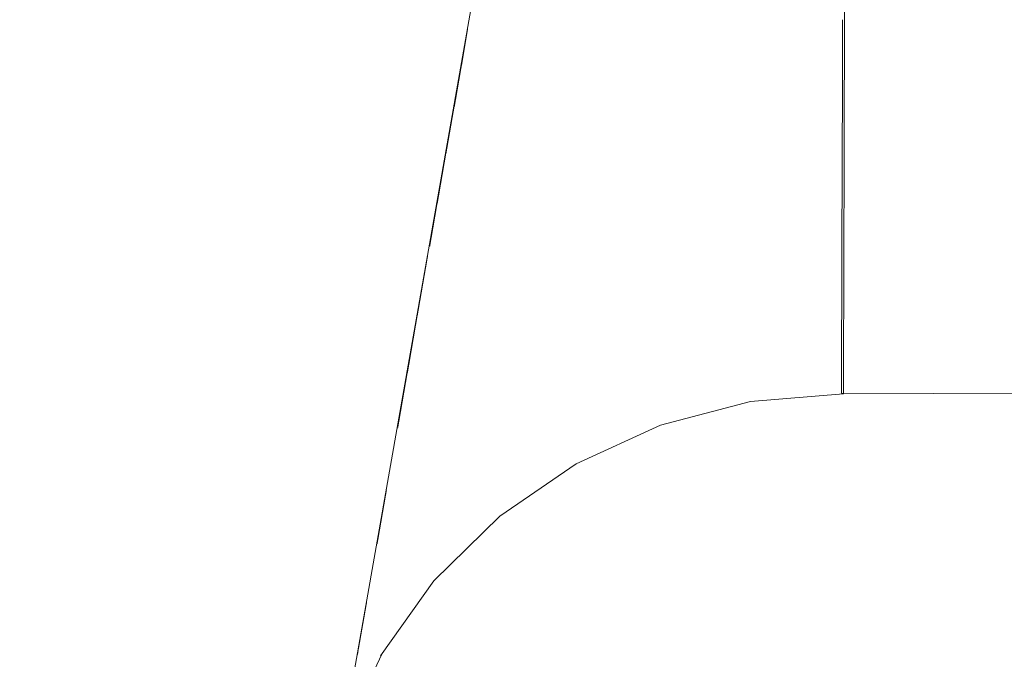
# Model space of a CAD drawing. Header units: millimetres. Extents: x -30280 to 309309, y -17460 to 4378.
# Tile 431 of 656: x 147977 to 148009, y -14528 to -14507. Entities that reach past the tile are written whole.
import ezdxf

# ---------------------------------------------------------------- set-up
doc = ezdxf.new("R2010")
doc.units = ezdxf.units.MM
doc.header["$MEASUREMENT"] = 0
doc.linetypes.add('Wipeout_Contour', pattern=[1000, 0, -1000])
doc.layers.add('P1_PLANTA PRIMERA_4_Nuevo_08_E_Envans secs', color=7, linetype='Continuous')
doc.layers.add('P1_PLANTA PRIMERA_4_Nuevo_09_EI_Mobiliari general', color=7, linetype='Continuous')
doc.layers.add('P1_PLANTA PRIMERA_4_Nuevo_09_EI_Mobiliari general_Pluma_Nº__1', color=7, linetype='Continuous', lineweight=5)

msp = doc.modelspace()

# ---------------------------------------------------------------- wipeouts: each hides what was drawn before it
at = {"color": 254, "linetype": 'Wipeout_Contour', "lineweight": 0, "ltscale": 594706.951211}
msp.add_wipeout([(147984.148, -14494.733), (147909.153, -14920.052), (147910.563, -14920.052), (147985.516, -14494.974)], dxfattribs=at).dxf.layer = 'P1_PLANTA PRIMERA_4_Nuevo_09_EI_Mobiliari general'
at = {"color": 254, "linetype": 'Wipeout_Contour', "lineweight": 0, "ltscale": 446104.175342}
msp.add_wipeout([(147991.431, -14507.497), (147991.227, -14508.653), (147992.871, -14507.902)], dxfattribs=at).dxf.layer = 'P1_PLANTA PRIMERA_4_Nuevo_09_EI_Mobiliari general'
at = {"color": 254, "linetype": 'Wipeout_Contour', "lineweight": 0, "ltscale": 594802.183772}
msp.add_wipeout([(147990.147, -14514.783), (147989.809, -14516.699), (147990.994, -14515.884), (147990.302, -14514.677)], dxfattribs=at).dxf.layer = 'P1_PLANTA PRIMERA_4_Nuevo_09_EI_Mobiliari general'
at = {"color": 254, "linetype": 'Wipeout_Contour', "lineweight": 0, "ltscale": 446099.684263}
msp.add_wipeout([(147988.179, -14525.94), (147987.906, -14527.492), (147989.625, -14525.078)], dxfattribs=at).dxf.layer = 'P1_PLANTA PRIMERA_4_Nuevo_09_EI_Mobiliari general'

# ---------------------------------------------------------------- next in the draw order: wipeouts: each hides what was drawn before it
at = {"color": 254, "linetype": 'Wipeout_Contour', "lineweight": 0, "ltscale": 594712.528346}
msp.add_wipeout([(147985.516, -14494.974), (147910.563, -14920.052), (147911.974, -14920.052), (147986.884, -14495.215)], dxfattribs=at).dxf.layer = 'P1_PLANTA PRIMERA_4_Nuevo_09_EI_Mobiliari general'
at = {"color": 254, "linetype": 'Wipeout_Contour', "lineweight": 0, "ltscale": 594806.375829}
msp.add_wipeout([(147991.227, -14508.653), (147990.99, -14509.999), (147993.207, -14508.987), (147992.871, -14507.902)], dxfattribs=at).dxf.layer = 'P1_PLANTA PRIMERA_4_Nuevo_09_EI_Mobiliari general'
at = {"color": 254, "linetype": 'Wipeout_Contour', "lineweight": 0, "ltscale": 446100.2208}
msp.add_wipeout([(147987.881, -14527.632), (147990.076, -14525.232), (147987.906, -14527.492)], dxfattribs=at).dxf.layer = 'P1_PLANTA PRIMERA_4_Nuevo_09_EI_Mobiliari general'

# ---------------------------------------------------------------- next in the draw order: wipeouts: each hides what was drawn before it
at = {"color": 254, "linetype": 'Wipeout_Contour', "lineweight": 0, "ltscale": 594718.020782}
msp.add_wipeout([(147986.884, -14495.215), (147911.974, -14920.052), (147913.342, -14920.052), (147988.211, -14495.449)], dxfattribs=at).dxf.layer = 'P1_PLANTA PRIMERA_4_Nuevo_09_EI_Mobiliari general'
at = {"color": 254, "linetype": 'Wipeout_Contour', "lineweight": 0, "ltscale": 594820.015027}
msp.add_wipeout([(147998.126, -14506.528), (147992.871, -14507.902), (147993.207, -14508.987), (147998.295, -14507.656)], dxfattribs=at).dxf.layer = 'P1_PLANTA PRIMERA_4_Nuevo_09_EI_Mobiliari general'

# ---------------------------------------------------------------- next in the draw order: wipeouts: each hides what was drawn before it
at = {"color": 254, "linetype": 'Wipeout_Contour', "lineweight": 0, "ltscale": 594840.445245}
msp.add_wipeout([(147998.126, -14506.528), (147998.295, -14507.656), (148003.478, -14507.223), (148003.481, -14506.081)], dxfattribs=at).dxf.layer = 'P1_PLANTA PRIMERA_4_Nuevo_09_EI_Mobiliari general'
at = {"color": 254, "linetype": 'Wipeout_Contour', "lineweight": 0, "ltscale": 594807.097322}
msp.add_wipeout([(147990.99, -14509.999), (147990.727, -14511.494), (147993.595, -14510.183), (147993.207, -14508.987)], dxfattribs=at).dxf.layer = 'P1_PLANTA PRIMERA_4_Nuevo_09_EI_Mobiliari general'

# ---------------------------------------------------------------- next in the draw order: wipeouts: each hides what was drawn before it
at = {"color": 254, "linetype": 'Wipeout_Contour', "lineweight": 0, "ltscale": 594821.546792}
msp.add_wipeout([(147998.295, -14507.656), (147993.207, -14508.987), (147993.595, -14510.183), (147998.491, -14508.903)], dxfattribs=at).dxf.layer = 'P1_PLANTA PRIMERA_4_Nuevo_09_EI_Mobiliari general'

# ---------------------------------------------------------------- next in the draw order: wipeouts: each hides what was drawn before it
at = {"color": 254, "linetype": 'Wipeout_Contour', "lineweight": 0, "ltscale": 594841.262491}
msp.add_wipeout([(147998.295, -14507.656), (147998.491, -14508.903), (148003.475, -14508.487), (148003.478, -14507.223)], dxfattribs=at).dxf.layer = 'P1_PLANTA PRIMERA_4_Nuevo_09_EI_Mobiliari general'
at = {"color": 254, "linetype": 'Wipeout_Contour', "lineweight": 0, "ltscale": 594807.910202}
msp.add_wipeout([(147990.727, -14511.494), (147990.445, -14513.092), (147994.025, -14511.456), (147993.595, -14510.183)], dxfattribs=at).dxf.layer = 'P1_PLANTA PRIMERA_4_Nuevo_09_EI_Mobiliari general'

# ---------------------------------------------------------------- next in the draw order: wipeouts: each hides what was drawn before it
at = {"color": 254, "linetype": 'Wipeout_Contour', "lineweight": 0, "ltscale": 595200.18817}
msp.add_wipeout([(148003.481, -14506.054), (148003.478, -14507.196), (148178.929, -14507.678), (148178.929, -14506.536)], dxfattribs=at).dxf.layer = 'P1_PLANTA PRIMERA_4_Nuevo_09_EI_Mobiliari general'
at = {"color": 254, "linetype": 'Wipeout_Contour', "lineweight": 0, "ltscale": 594823.258426}
msp.add_wipeout([(147998.491, -14508.903), (147993.595, -14510.183), (147994.025, -14511.456), (147998.707, -14510.232)], dxfattribs=at).dxf.layer = 'P1_PLANTA PRIMERA_4_Nuevo_09_EI_Mobiliari general'

# ---------------------------------------------------------------- next in the draw order: wipeouts: each hides what was drawn before it
at = {"color": 254, "linetype": 'Wipeout_Contour', "lineweight": 0, "ltscale": 594842.166392}
msp.add_wipeout([(147998.491, -14508.903), (147998.707, -14510.232), (148003.471, -14509.834), (148003.475, -14508.487)], dxfattribs=at).dxf.layer = 'P1_PLANTA PRIMERA_4_Nuevo_09_EI_Mobiliari general'
at = {"color": 254, "linetype": 'Wipeout_Contour', "lineweight": 0, "ltscale": 594808.828611}
msp.add_wipeout([(147990.445, -14513.092), (147990.198, -14514.49), (147994.483, -14512.766), (147994.025, -14511.456)], dxfattribs=at).dxf.layer = 'P1_PLANTA PRIMERA_4_Nuevo_09_EI_Mobiliari general'

# ---------------------------------------------------------------- next in the draw order: wipeouts: each hides what was drawn before it
at = {"color": 254, "linetype": 'Wipeout_Contour', "lineweight": 0, "ltscale": 595200.651434}
msp.add_wipeout([(148003.478, -14507.196), (148003.475, -14508.46), (148178.929, -14508.942), (148178.929, -14507.678)], dxfattribs=at).dxf.layer = 'P1_PLANTA PRIMERA_4_Nuevo_09_EI_Mobiliari general'
at = {"color": 254, "linetype": 'Wipeout_Contour', "lineweight": 0, "ltscale": 594825.097912}
msp.add_wipeout([(147998.707, -14510.232), (147994.025, -14511.456), (147994.483, -14512.766), (147998.938, -14511.601)], dxfattribs=at).dxf.layer = 'P1_PLANTA PRIMERA_4_Nuevo_09_EI_Mobiliari general'

# ---------------------------------------------------------------- next in the draw order: wipeouts: each hides what was drawn before it
at = {"color": 254, "linetype": 'Wipeout_Contour', "lineweight": 0, "ltscale": 594843.254015}
msp.add_wipeout([(148003.534, -14509.828), (147998.707, -14510.232), (147998.938, -14511.601), (148003.53, -14511.218)], dxfattribs=at).dxf.layer = 'P1_PLANTA PRIMERA_4_Nuevo_09_EI_Mobiliari general'
at = {"color": 254, "linetype": 'Wipeout_Contour', "lineweight": 0, "ltscale": 594810.860646}
msp.add_wipeout([(147994.483, -14512.766), (147990.302, -14514.677), (147990.994, -14515.884), (147994.955, -14514.074)], dxfattribs=at).dxf.layer = 'P1_PLANTA PRIMERA_4_Nuevo_09_EI_Mobiliari general'

# ---------------------------------------------------------------- next in the draw order: wipeouts: each hides what was drawn before it
at = {"color": 254, "linetype": 'Wipeout_Contour', "lineweight": 0, "ltscale": 595201.15388}
msp.add_wipeout([(148003.475, -14508.46), (148003.471, -14509.807), (148178.929, -14510.289), (148178.929, -14508.942)], dxfattribs=at).dxf.layer = 'P1_PLANTA PRIMERA_4_Nuevo_09_EI_Mobiliari general'
at = {"color": 254, "linetype": 'Wipeout_Contour', "lineweight": 0, "ltscale": 594827.009395}
msp.add_wipeout([(147998.938, -14511.601), (147994.483, -14512.766), (147994.955, -14514.074), (147999.176, -14512.97)], dxfattribs=at).dxf.layer = 'P1_PLANTA PRIMERA_4_Nuevo_09_EI_Mobiliari general'
at = {"color": 254, "linetype": 'Wipeout_Contour', "lineweight": 0, "ltscale": 594803.373768}
msp.add_wipeout([(147989.809, -14516.699), (147989.48, -14518.566), (147991.687, -14517.049), (147990.994, -14515.884)], dxfattribs=at).dxf.layer = 'P1_PLANTA PRIMERA_4_Nuevo_09_EI_Mobiliari general'

# ---------------------------------------------------------------- next in the draw order: wipeouts: each hides what was drawn before it
at = {"color": 254, "linetype": 'Wipeout_Contour', "lineweight": 0, "ltscale": 594844.247185}
msp.add_wipeout([(148003.53, -14511.218), (147998.938, -14511.601), (147999.176, -14512.97), (148003.526, -14512.607)], dxfattribs=at).dxf.layer = 'P1_PLANTA PRIMERA_4_Nuevo_09_EI_Mobiliari general'
at = {"color": 254, "linetype": 'Wipeout_Contour', "lineweight": 0, "ltscale": 594813.659796}
msp.add_wipeout([(147994.955, -14514.074), (147990.994, -14515.884), (147991.687, -14517.049), (147995.428, -14515.339)], dxfattribs=at).dxf.layer = 'P1_PLANTA PRIMERA_4_Nuevo_09_EI_Mobiliari general'

# ---------------------------------------------------------------- next in the draw order: wipeouts: each hides what was drawn before it
at = {"color": 254, "linetype": 'Wipeout_Contour', "lineweight": 0, "ltscale": 744102.169565}
msp.add_wipeout([(148003.471, -14509.807), (148003.53, -14511.196), (148178.929, -14511.678), (148185.467, -14511.661), (148185.471, -14510.307)], dxfattribs=at).dxf.layer = 'P1_PLANTA PRIMERA_4_Nuevo_09_EI_Mobiliari general'
at = {"color": 254, "linetype": 'Wipeout_Contour', "lineweight": 0, "ltscale": 594828.934892}
msp.add_wipeout([(147999.176, -14512.97), (147994.955, -14514.074), (147995.428, -14515.339), (147999.413, -14514.297)], dxfattribs=at).dxf.layer = 'P1_PLANTA PRIMERA_4_Nuevo_09_EI_Mobiliari general'
at = {"color": 254, "linetype": 'Wipeout_Contour', "lineweight": 0, "ltscale": 594804.623841}
msp.add_wipeout([(147989.48, -14518.565), (147989.169, -14520.327), (147992.358, -14518.136), (147991.687, -14517.049)], dxfattribs=at).dxf.layer = 'P1_PLANTA PRIMERA_4_Nuevo_09_EI_Mobiliari general'

# ---------------------------------------------------------------- next in the draw order: wipeouts: each hides what was drawn before it
at = {"color": 254, "linetype": 'Wipeout_Contour', "lineweight": 0, "ltscale": 594845.240288}
msp.add_wipeout([(148003.526, -14512.607), (147999.176, -14512.97), (147999.413, -14514.297), (148003.522, -14513.954)], dxfattribs=at).dxf.layer = 'P1_PLANTA PRIMERA_4_Nuevo_09_EI_Mobiliari general'
at = {"color": 254, "linetype": 'Wipeout_Contour', "lineweight": 0, "ltscale": 594816.401182}
msp.add_wipeout([(147995.428, -14515.339), (147991.687, -14517.049), (147992.358, -14518.136), (147995.886, -14516.524)], dxfattribs=at).dxf.layer = 'P1_PLANTA PRIMERA_4_Nuevo_09_EI_Mobiliari general'

# ---------------------------------------------------------------- next in the draw order: wipeouts: each hides what was drawn before it
at = {"color": 254, "linetype": 'Wipeout_Contour', "lineweight": 0, "ltscale": 744076.707767}
msp.add_wipeout([(148003.53, -14511.196), (148003.526, -14512.585), (148172.395, -14513.05), (148172.391, -14511.696), (148178.929, -14511.678)], dxfattribs=at).dxf.layer = 'P1_PLANTA PRIMERA_4_Nuevo_09_EI_Mobiliari general'
at = {"color": 254, "linetype": 'Wipeout_Contour', "lineweight": 0, "ltscale": 594830.816056}
msp.add_wipeout([(147999.413, -14514.297), (147995.428, -14515.339), (147995.886, -14516.524), (147999.644, -14515.541)], dxfattribs=at).dxf.layer = 'P1_PLANTA PRIMERA_4_Nuevo_09_EI_Mobiliari general'
at = {"color": 254, "linetype": 'Wipeout_Contour', "lineweight": 0, "ltscale": 594806.738154}
msp.add_wipeout([(147992.358, -14518.136), (147989.169, -14520.327), (147989.98, -14521.18), (147992.988, -14519.113)], dxfattribs=at).dxf.layer = 'P1_PLANTA PRIMERA_4_Nuevo_09_EI_Mobiliari general'

# ---------------------------------------------------------------- next in the draw order: wipeouts: each hides what was drawn before it
at = {"color": 254, "linetype": 'Wipeout_Contour', "lineweight": 0, "ltscale": 594846.203341}
msp.add_wipeout([(148003.522, -14513.954), (147999.413, -14514.297), (147999.644, -14515.541), (148003.519, -14515.218)], dxfattribs=at).dxf.layer = 'P1_PLANTA PRIMERA_4_Nuevo_09_EI_Mobiliari general'
at = {"color": 254, "linetype": 'Wipeout_Contour', "lineweight": 0, "ltscale": 594819.001694}
msp.add_wipeout([(147995.886, -14516.524), (147992.358, -14518.136), (147992.988, -14519.113), (147996.315, -14517.592)], dxfattribs=at).dxf.layer = 'P1_PLANTA PRIMERA_4_Nuevo_09_EI_Mobiliari general'
at = {"color": 254, "linetype": 'Wipeout_Contour', "lineweight": 0, "ltscale": 594801.540179}
msp.add_wipeout([(147988.817, -14522.323), (147988.509, -14524.069), (147990.714, -14521.904), (147989.98, -14521.18)], dxfattribs=at).dxf.layer = 'P1_PLANTA PRIMERA_4_Nuevo_09_EI_Mobiliari general'

# ---------------------------------------------------------------- next in the draw order: wipeouts: each hides what was drawn before it
at = {"color": 254, "linetype": 'Wipeout_Contour', "lineweight": 0, "ltscale": 595215.87091}
msp.add_wipeout([(148003.523, -14513.932), (148185.459, -14514.433), (148185.463, -14513.086), (148003.526, -14512.585)], dxfattribs=at).dxf.layer = 'P1_PLANTA PRIMERA_4_Nuevo_09_EI_Mobiliari general'
at = {"color": 254, "linetype": 'Wipeout_Contour', "lineweight": 0, "ltscale": 594832.595953}
msp.add_wipeout([(147999.644, -14515.541), (147995.886, -14516.524), (147996.315, -14517.592), (147999.86, -14516.665)], dxfattribs=at).dxf.layer = 'P1_PLANTA PRIMERA_4_Nuevo_09_EI_Mobiliari general'
at = {"color": 254, "linetype": 'Wipeout_Contour', "lineweight": 0, "ltscale": 594809.80106}
msp.add_wipeout([(147992.988, -14519.113), (147989.98, -14521.18), (147990.714, -14521.904), (147993.558, -14519.949)], dxfattribs=at).dxf.layer = 'P1_PLANTA PRIMERA_4_Nuevo_09_EI_Mobiliari general'
at = {"color": 254, "linetype": 'Wipeout_Contour', "lineweight": 0, "ltscale": 446104.668321}
msp.add_wipeout([(147991.346, -14522.477), (147989.013, -14524.77), (147991.86, -14522.883)], dxfattribs=at).dxf.layer = 'P1_PLANTA PRIMERA_4_Nuevo_09_EI_Mobiliari general'

# ---------------------------------------------------------------- next in the draw order: wipeouts: each hides what was drawn before it
at = {"color": 254, "linetype": 'Wipeout_Contour', "lineweight": 0, "ltscale": 594723.261627}
msp.add_wipeout([(147988.211, -14495.449), (147913.342, -14920.052), (147914.625, -14920.052), (147989.455, -14495.668)], dxfattribs=at).dxf.layer = 'P1_PLANTA PRIMERA_4_Nuevo_09_EI_Mobiliari general'
at = {"color": 254, "linetype": 'Wipeout_Contour', "lineweight": 0, "ltscale": 594847.107341}
msp.add_wipeout([(148003.519, -14515.218), (147999.644, -14515.541), (147999.86, -14516.665), (148003.515, -14516.36)], dxfattribs=at).dxf.layer = 'P1_PLANTA PRIMERA_4_Nuevo_09_EI_Mobiliari general'
at = {"color": 254, "linetype": 'Wipeout_Contour', "lineweight": 0, "ltscale": 594821.382563}
msp.add_wipeout([(147996.315, -14517.592), (147992.988, -14519.113), (147993.558, -14519.949), (147996.704, -14518.511)], dxfattribs=at).dxf.layer = 'P1_PLANTA PRIMERA_4_Nuevo_09_EI_Mobiliari general'
at = {"color": 254, "linetype": 'Wipeout_Contour', "lineweight": 0, "ltscale": 446106.213952}
msp.add_wipeout([(147991.86, -14522.883), (147989.625, -14525.078), (147992.238, -14523.109)], dxfattribs=at).dxf.layer = 'P1_PLANTA PRIMERA_4_Nuevo_09_EI_Mobiliari general'

# ---------------------------------------------------------------- next in the draw order: wipeouts: each hides what was drawn before it
at = {"color": 254, "linetype": 'Wipeout_Contour', "lineweight": 0, "ltscale": 892985.115694}
msp.add_wipeout([(148003.523, -14513.932), (148003.519, -14515.196), (148185.455, -14515.696), (148185.459, -14514.433), (148178.929, -14514.415), (148172.399, -14514.433)], dxfattribs=at).dxf.layer = 'P1_PLANTA PRIMERA_4_Nuevo_09_EI_Mobiliari general'
at = {"color": 254, "linetype": 'Wipeout_Contour', "lineweight": 0, "ltscale": 446126.734923}
msp.add_wipeout([(147999.86, -14516.665), (147996.315, -14517.592), (148000.056, -14517.635)], dxfattribs=at).dxf.layer = 'P1_PLANTA PRIMERA_4_Nuevo_09_EI_Mobiliari general'
at = {"color": 254, "linetype": 'Wipeout_Contour', "lineweight": 0, "ltscale": 446109.976667}
msp.add_wipeout([(147993.558, -14519.949), (147990.714, -14521.904), (147994.049, -14520.619)], dxfattribs=at).dxf.layer = 'P1_PLANTA PRIMERA_4_Nuevo_09_EI_Mobiliari general'

# ---------------------------------------------------------------- next in the draw order: wipeouts: each hides what was drawn before it
at = {"color": 254, "linetype": 'Wipeout_Contour', "lineweight": 0, "ltscale": 594728.091619}
msp.add_wipeout([(147989.455, -14495.668), (147914.625, -14920.052), (147915.785, -14920.052), (147990.58, -14495.867)], dxfattribs=at).dxf.layer = 'P1_PLANTA PRIMERA_4_Nuevo_09_EI_Mobiliari general'
at = {"color": 254, "linetype": 'Wipeout_Contour', "lineweight": 0, "ltscale": 446137.076883}
msp.add_wipeout([(148003.515, -14516.36), (147999.86, -14516.665), (148003.512, -14517.346)], dxfattribs=at).dxf.layer = 'P1_PLANTA PRIMERA_4_Nuevo_09_EI_Mobiliari general'
at = {"color": 254, "linetype": 'Wipeout_Contour', "lineweight": 0, "ltscale": 446118.41557}
msp.add_wipeout([(147996.704, -14518.511), (147993.558, -14519.949), (147997.039, -14519.253)], dxfattribs=at).dxf.layer = 'P1_PLANTA PRIMERA_4_Nuevo_09_EI_Mobiliari general'
at = {"color": 254, "linetype": 'Wipeout_Contour', "lineweight": 0, "ltscale": 446111.634458}
msp.add_wipeout([(147994.049, -14520.619), (147991.346, -14522.477), (147994.448, -14521.104)], dxfattribs=at).dxf.layer = 'P1_PLANTA PRIMERA_4_Nuevo_09_EI_Mobiliari general'

# ---------------------------------------------------------------- next in the draw order: wipeouts: each hides what was drawn before it
at = {"color": 254, "linetype": 'Wipeout_Contour', "lineweight": 0, "ltscale": 446034.067755}
msp.add_wipeout([(147915.785, -14920.052), (147916.786, -14920.052), (147991.551, -14496.038)], dxfattribs=at).dxf.layer = 'P1_PLANTA PRIMERA_4_Nuevo_09_EI_Mobiliari general'
at = {"color": 254, "linetype": 'Wipeout_Contour', "lineweight": 0, "ltscale": 595190.844509}
msp.add_wipeout([(148003.515, -14516.338), (148172.406, -14516.803), (148172.403, -14515.696), (148003.519, -14515.196)], dxfattribs=at).dxf.layer = 'P1_PLANTA PRIMERA_4_Nuevo_09_EI_Mobiliari general'
at = {"color": 254, "linetype": 'Wipeout_Contour', "lineweight": 0, "ltscale": 446127.735097}
msp.add_wipeout([(148000.056, -14517.635), (147996.704, -14518.511), (148000.225, -14518.42)], dxfattribs=at).dxf.layer = 'P1_PLANTA PRIMERA_4_Nuevo_09_EI_Mobiliari general'
at = {"color": 254, "linetype": 'Wipeout_Contour', "lineweight": 0, "ltscale": 446119.675536}
msp.add_wipeout([(147997.039, -14519.253), (147994.049, -14520.619), (147997.311, -14519.796)], dxfattribs=at).dxf.layer = 'P1_PLANTA PRIMERA_4_Nuevo_09_EI_Mobiliari general'
at = {"color": 254, "linetype": 'Wipeout_Contour', "lineweight": 0, "ltscale": 446112.912712}
msp.add_wipeout([(147994.448, -14521.104), (147991.86, -14522.883), (147994.742, -14521.388)], dxfattribs=at).dxf.layer = 'P1_PLANTA PRIMERA_4_Nuevo_09_EI_Mobiliari general'

# ---------------------------------------------------------------- next in the draw order: wipeouts: each hides what was drawn before it
at = {"color": 254, "linetype": 'Wipeout_Contour', "lineweight": 0, "ltscale": 446067.245064}
msp.add_wipeout([(147991.551, -14496.038), (147916.786, -14920.052), (147992.339, -14496.177)], dxfattribs=at).dxf.layer = 'P1_PLANTA PRIMERA_4_Nuevo_09_EI_Mobiliari general'
at = {"color": 254, "linetype": 'Wipeout_Contour', "lineweight": 0, "ltscale": 446137.539552}
msp.add_wipeout([(148003.512, -14517.346), (148000.056, -14517.635), (148003.509, -14518.146)], dxfattribs=at).dxf.layer = 'P1_PLANTA PRIMERA_4_Nuevo_09_EI_Mobiliari general'
at = {"color": 254, "linetype": 'Wipeout_Contour', "lineweight": 0, "ltscale": 446128.552209}
msp.add_wipeout([(148000.225, -14518.42), (147997.039, -14519.253), (148000.362, -14518.998)], dxfattribs=at).dxf.layer = 'P1_PLANTA PRIMERA_4_Nuevo_09_EI_Mobiliari general'
at = {"color": 254, "linetype": 'Wipeout_Contour', "lineweight": 0, "ltscale": 446120.642321}
msp.add_wipeout([(147997.311, -14519.796), (147994.448, -14521.104), (147997.512, -14520.122)], dxfattribs=at).dxf.layer = 'P1_PLANTA PRIMERA_4_Nuevo_09_EI_Mobiliari general'

# ---------------------------------------------------------------- next in the draw order: wipeouts: each hides what was drawn before it
at = {"color": 254, "linetype": 'Wipeout_Contour', "lineweight": 0, "ltscale": 446069.435509}
msp.add_wipeout([(147992.339, -14496.177), (147917.598, -14920.052), (147992.919, -14496.279)], dxfattribs=at).dxf.layer = 'P1_PLANTA PRIMERA_4_Nuevo_09_EI_Mobiliari general'
at = {"color": 254, "linetype": 'Wipeout_Contour', "lineweight": 0, "ltscale": 446309.938522}
msp.add_wipeout([(148003.512, -14517.324), (148172.409, -14517.789), (148003.515, -14516.338)], dxfattribs=at).dxf.layer = 'P1_PLANTA PRIMERA_4_Nuevo_09_EI_Mobiliari general'
at = {"color": 254, "linetype": 'Wipeout_Contour', "lineweight": 0, "ltscale": 446137.925036}
msp.add_wipeout([(148003.509, -14518.146), (148000.225, -14518.42), (148003.507, -14518.735)], dxfattribs=at).dxf.layer = 'P1_PLANTA PRIMERA_4_Nuevo_09_EI_Mobiliari general'
at = {"color": 254, "linetype": 'Wipeout_Contour', "lineweight": 0, "ltscale": 446129.169668}
msp.add_wipeout([(148000.362, -14518.998), (147997.311, -14519.796), (148000.463, -14519.35)], dxfattribs=at).dxf.layer = 'P1_PLANTA PRIMERA_4_Nuevo_09_EI_Mobiliari general'

# ---------------------------------------------------------------- next in the draw order: wipeouts: each hides what was drawn before it
at = {"color": 254, "linetype": 'Wipeout_Contour', "lineweight": 0, "ltscale": 446070.975404}
msp.add_wipeout([(147992.919, -14496.279), (147918.197, -14920.052), (147993.275, -14496.342)], dxfattribs=at).dxf.layer = 'P1_PLANTA PRIMERA_4_Nuevo_09_EI_Mobiliari general'
at = {"color": 254, "linetype": 'Wipeout_Contour', "lineweight": 0, "ltscale": 446138.232132}
msp.add_wipeout([(148003.507, -14518.735), (148000.362, -14518.998), (148003.505, -14519.096)], dxfattribs=at).dxf.layer = 'P1_PLANTA PRIMERA_4_Nuevo_09_EI_Mobiliari general'

# ---------------------------------------------------------------- next in the draw order: wipeouts: each hides what was drawn before it
at = {"color": 254, "linetype": 'Wipeout_Contour', "lineweight": 0, "ltscale": 446024.719779}
msp.add_wipeout([(147977.757, -14493.606), (147902.563, -14920.052), (147978.113, -14493.668)], dxfattribs=at).dxf.layer = 'P1_PLANTA PRIMERA_4_Nuevo_09_EI_Mobiliari general'
at = {"color": 254, "linetype": 'Wipeout_Contour', "lineweight": 0, "ltscale": 446310.183082}
msp.add_wipeout([(148003.509, -14518.124), (148172.412, -14518.589), (148003.512, -14517.324)], dxfattribs=at).dxf.layer = 'P1_PLANTA PRIMERA_4_Nuevo_09_EI_Mobiliari general'

# ---------------------------------------------------------------- next in the draw order: wipeouts: each hides what was drawn before it
at = {"color": 254, "linetype": 'Wipeout_Contour', "lineweight": 0, "ltscale": 446026.034824}
msp.add_wipeout([(147978.113, -14493.668), (147902.93, -14920.052), (147978.693, -14493.771)], dxfattribs=at).dxf.layer = 'P1_PLANTA PRIMERA_4_Nuevo_09_EI_Mobiliari general'
at = {"color": 254, "linetype": 'Wipeout_Contour', "lineweight": 0, "ltscale": 446310.366274}
msp.add_wipeout([(148003.507, -14518.714), (148172.414, -14519.178), (148003.509, -14518.124)], dxfattribs=at).dxf.layer = 'P1_PLANTA PRIMERA_4_Nuevo_09_EI_Mobiliari general'

# ---------------------------------------------------------------- next in the draw order: wipeouts: each hides what was drawn before it
at = {"color": 254, "linetype": 'Wipeout_Contour', "lineweight": 0, "ltscale": 446028.018013}
msp.add_wipeout([(147978.693, -14493.771), (147903.528, -14920.052), (147979.481, -14493.91)], dxfattribs=at).dxf.layer = 'P1_PLANTA PRIMERA_4_Nuevo_09_EI_Mobiliari general'
at = {"color": 254, "linetype": 'Wipeout_Contour', "lineweight": 0, "ltscale": 446310.48011}
msp.add_wipeout([(148003.505, -14519.075), (148172.416, -14519.539), (148003.507, -14518.714)], dxfattribs=at).dxf.layer = 'P1_PLANTA PRIMERA_4_Nuevo_09_EI_Mobiliari general'

# ---------------------------------------------------------------- next in the draw order: wipeouts: each hides what was drawn before it
at = {"color": 254, "linetype": 'Wipeout_Contour', "lineweight": 0, "ltscale": 446000.056978}
msp.add_wipeout([(147904.34, -14920.052), (147905.342, -14920.052), (147980.452, -14494.081)], dxfattribs=at).dxf.layer = 'P1_PLANTA PRIMERA_4_Nuevo_09_EI_Mobiliari general'

# ---------------------------------------------------------------- next in the draw order: wipeouts: each hides what was drawn before it
at = {"color": 254, "linetype": 'Wipeout_Contour', "lineweight": 0, "ltscale": 594691.388115}
msp.add_wipeout([(147980.452, -14494.081), (147905.342, -14920.052), (147906.502, -14920.052), (147981.577, -14494.279)], dxfattribs=at).dxf.layer = 'P1_PLANTA PRIMERA_4_Nuevo_09_EI_Mobiliari general'

# ---------------------------------------------------------------- next in the draw order: wipeouts: each hides what was drawn before it
at = {"color": 254, "linetype": 'Wipeout_Contour', "lineweight": 0, "ltscale": 594696.218018}
msp.add_wipeout([(147981.577, -14494.279), (147906.502, -14920.052), (147907.785, -14920.052), (147982.821, -14494.499)], dxfattribs=at).dxf.layer = 'P1_PLANTA PRIMERA_4_Nuevo_09_EI_Mobiliari general'

# ---------------------------------------------------------------- next in the draw order: wipeouts: each hides what was drawn before it
at = {"color": 254, "linetype": 'Wipeout_Contour', "lineweight": 0, "ltscale": 594701.458804}
msp.add_wipeout([(147982.821, -14494.499), (147907.785, -14920.052), (147909.153, -14920.052), (147984.148, -14494.733)], dxfattribs=at).dxf.layer = 'P1_PLANTA PRIMERA_4_Nuevo_09_EI_Mobiliari general'

# ---------------------------------------------------------------- next in the draw order: wipeouts: each hides what was drawn before it
at = {"color": 254, "linetype": 'Wipeout_Contour', "lineweight": 0, "ltscale": 11546169.40718183}
msp.add_wipeout([(147377.62, -12475.052), (147377.62, -14920.051), (147901.155, -14920.052), (147903.854, -14904.977), (147970.958, -14530.194), (147971.595, -14527.856), (147975.525, -14505.564), (147953.929, -14505.564), (147953.929, -14449.995), (147967.565, -14023.885), (148390.293, -14023.885), (148403.857, -14449.995), (148403.929, -14505.564), (148382.333, -14505.564), (148386.263, -14527.856), (148386.9, -14530.194), (148428.929, -14764.931), (148470.958, -14530.194), (148471.595, -14527.856), (148475.525, -14505.564), (148453.929, -14505.564), (148453.929, -14449.995), (148467.565, -14023.885), (148890.293, -14023.885), (148903.857, -14449.995), (148903.929, -14505.564), (148882.333, -14505.564), (148886.263, -14527.856), (148886.9, -14530.194), (148928.929, -14764.931), (148970.958, -14530.194), (148971.595, -14527.856), (148975.525, -14505.564), (148953.929, -14505.564), (148953.929, -14449.995), (148967.565, -14023.885), (149390.293, -14023.885), (149403.857, -14449.995), (149403.929, -14505.564), (149382.333, -14505.564), (149386.263, -14527.856), (149386.9, -14530.194), (149428.929, -14764.931), (149470.958, -14530.194), (149471.595, -14527.856), (149475.525, -14505.564), (149453.929, -14505.564), (149453.929, -14449.995), (149467.565, -14023.885), (149890.293, -14023.885), (149903.857, -14449.995), (149903.929, -14505.564), (149882.333, -14505.564), (149886.263, -14527.856), (149886.9, -14530.194), (149928.929, -14764.931), (149970.958, -14530.194), (149971.595, -14527.856), (149975.525, -14505.564), (149953.929, -14505.564), (149953.929, -14449.995), (149967.565, -14023.885), (150390.293, -14023.885), (150403.857, -14449.995), (150403.929, -14505.564), (150382.333, -14505.564), (150386.263, -14527.856), (150386.9, -14530.194), (150428.929, -14764.931), (150470.958, -14530.194), (150471.595, -14527.856), (150475.525, -14505.564), (150453.929, -14505.564), (150453.929, -14449.995), (150467.565, -14023.885), (150732.62, -14023.885), (150732.62, -12475.052)], dxfattribs=at).dxf.layer = 'P1_PLANTA PRIMERA_4_Nuevo_08_E_Envans secs'

# ---------------------------------------------------------------- next in the draw order: linework, layer by layer
at = {"layer": 'P1_PLANTA PRIMERA_4_Nuevo_09_EI_Mobiliari general_Pluma_Nº__1', "color": 7, "linetype": 'Continuous', "lineweight": 5}
for p, q in [((148003.544, -14506.054), (148003.541, -14507.196)), ((148003.478, -14507.196), (148003.475, -14508.46)), ((148003.541, -14507.196), (148003.538, -14508.46)), ((148003.475, -14508.46), (148003.471, -14509.807)), ((148003.538, -14508.46), (148003.534, -14509.807)), ((148003.471, -14509.807), (148003.467, -14511.196)), ((148003.534, -14509.807), (148003.53, -14511.196)), ((148003.467, -14511.196), (148003.464, -14512.585)), ((148003.53, -14511.196), (148003.527, -14512.585)), ((148003.464, -14512.585), (148003.46, -14513.932)), ((148003.527, -14512.585), (148003.522, -14513.932)), ((148003.46, -14513.932), (148003.456, -14515.196)), ((148003.522, -14513.932), (148003.519, -14515.196)), ((148003.456, -14515.196), (148003.453, -14516.338)), ((148003.519, -14515.196), (148003.515, -14516.338)), ((148003.453, -14516.338), (148003.449, -14517.324)), ((148003.515, -14516.338), (148003.512, -14517.324)), ((148003.449, -14517.324), (148003.447, -14518.124)), ((148003.512, -14517.324), (148003.509, -14518.124)), ((148003.447, -14518.124), (148003.444, -14518.713)), ((148003.509, -14518.124), (148003.507, -14518.714))]:
    msp.add_line(p, q, dxfattribs=at)

# ---------------------------------------------------------------- next in the draw order: wipeouts: each hides what was drawn before it
at = {"color": 254, "linetype": 'Wipeout_Contour', "lineweight": 0, "ltscale": 3425019.548723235}
msp.add_wipeout([(147918.687, -14920.052), (148401.155, -14920.052), (148420.309, -14813.077), (148419.308, -14807.401), (148370.485, -14530.514), (148369.166, -14527.557), (148367.506, -14525.227), (148365.389, -14523.147), (148362.936, -14521.462), (148360.224, -14520.222), (148357.333, -14519.467), (148354.354, -14519.218), (148185.441, -14519.661), (148178.929, -14519.679), (148172.417, -14519.696), (148003.505, -14519.196), (148000.525, -14519.467), (147997.634, -14520.222), (147994.922, -14521.462), (147992.469, -14523.147), (147990.352, -14525.227), (147988.692, -14527.557), (147987.484, -14530.106)], dxfattribs=at).dxf.layer = 'P1_PLANTA PRIMERA_4_Nuevo_08_E_Envans secs'

# ---------------------------------------------------------------- next in the draw order: linework, layer by layer
at = {"layer": 'P1_PLANTA PRIMERA_4_Nuevo_09_EI_Mobiliari general_Pluma_Nº__1', "color": 7, "linetype": 'Continuous', "lineweight": 5}
for p, q in [((147918.687, -14920.051), (147993.395, -14496.363)), ((148003.444, -14518.713), (148003.443, -14519.074)), ((148003.507, -14518.714), (148003.505, -14519.075)), ((148003.443, -14519.074), (148003.442, -14519.196)), ((148003.505, -14519.075), (148003.504, -14519.218)), ((147997.634, -14520.222), (148000.525, -14519.466)), ((148000.525, -14519.466), (148003.504, -14519.218)), ((148003.442, -14519.196), (148172.417, -14519.661)), ((147994.922, -14521.462), (147997.634, -14520.222)), ((147992.469, -14523.147), (147994.922, -14521.462)), ((147990.352, -14525.227), (147992.469, -14523.147)), ((147988.635, -14527.638), (147990.352, -14525.227)), ((147987.484, -14530.106), (147988.692, -14527.557))]:
    msp.add_line(p, q, dxfattribs=at)

doc.saveas('drawing.dxf')
